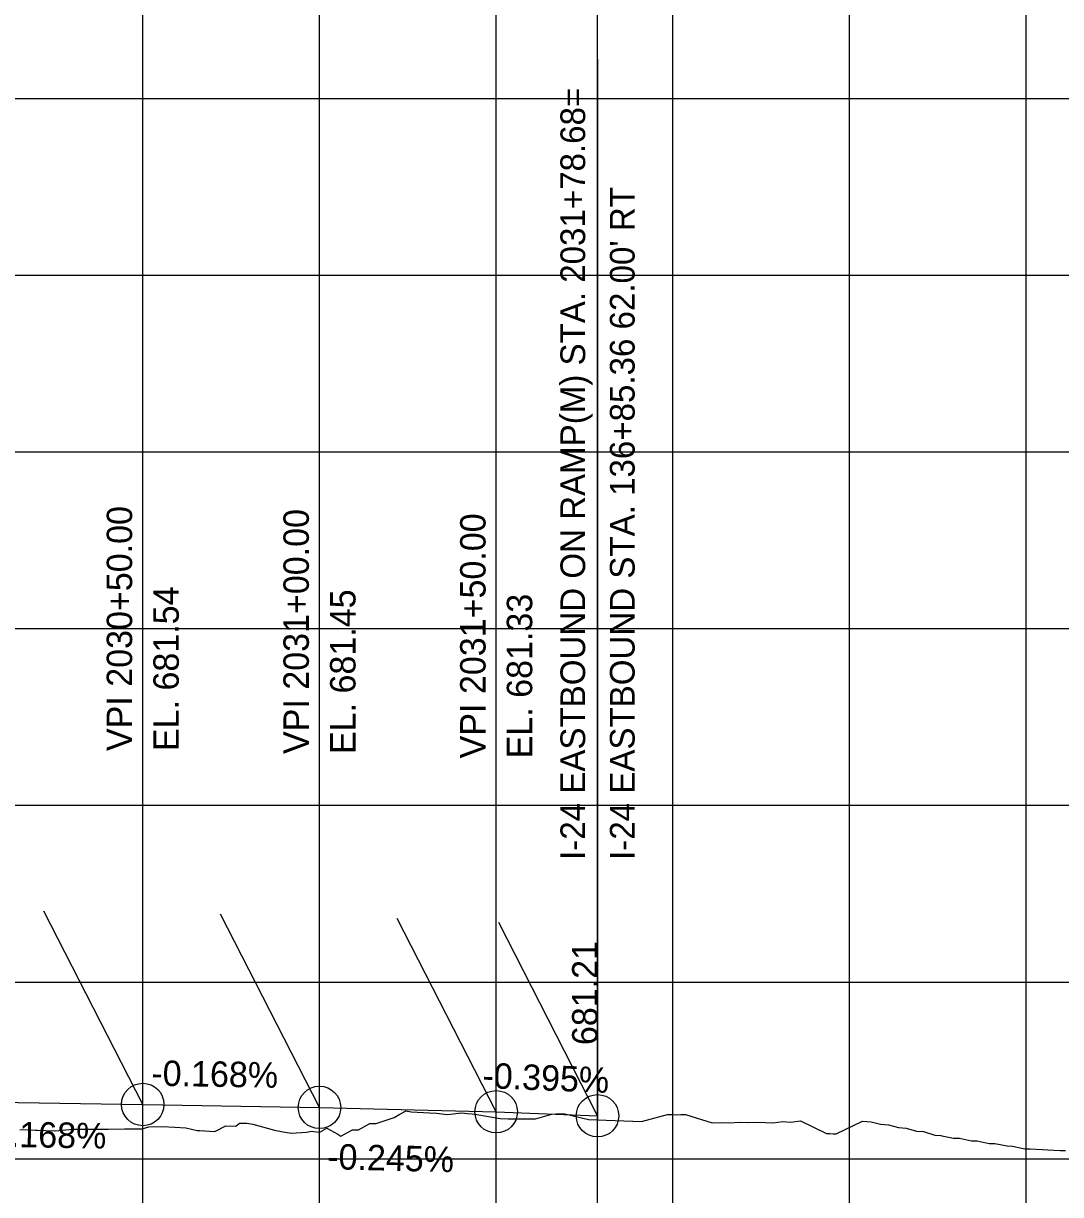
# Model space of a CAD drawing. Extents: x -7164 to 2214450, y -19642 to 253469.
# Drawn here: x 9016.2 to 9309.7, y 289.9 to 621.2 of the extents above; entities that cross this region are included whole.
import ezdxf

# ---------------------------------------------------------------- set-up
doc = ezdxf.new("R2010")
doc.units = 0
for name, color, linetype in [('DESIGN - PROFILE - Proposed', 7, 'Continuous'), ('DESIGN - PROFILE - Proposed Curve Text', 7, 'Continuous'), ('DESIGN - PROFILE - Proposed Text', 7, 'Continuous'), ('DESIGN - SCRATCH - User 1', 7, 'Continuous'), ('DESIGN - SHEET - Light Grid', 7, 'Continuous'), ('SURVEY - PROFILE - Ground Line with Text', 7, 'Continuous'), ('XTREE', 7, 'Continuous')]:
    doc.layers.add(name, color=color, linetype=linetype)

msp = doc.modelspace()

# ---------------------------------------------------------------- linework, layer by layer
at = {"layer": 'DESIGN - PROFILE - Proposed'}
for p, q in [((9000, 316.19), (9050, 315.35)), ((9000, 316.19), (9050, 315.35)), ((9050, 315.35), (9100, 314.51)), ((9050, 315.35), (9100, 314.51)), ((9100, 314.51), (9150, 313.28)), ((9100, 314.51), (9150, 313.28)), ((9150, 313.28), (9178.68, 312.15)), ((9150, 313.28), (9178.68, 312.15))]:
    msp.add_line(p, q, dxfattribs=at)
at = {"layer": 'DESIGN - PROFILE - Proposed Text'}
msp.add_line((9178.68, 611.17), (9178.68, 383.55), dxfattribs=at)
msp.add_lwpolyline([(9178.68, 383.55), (9178.68, 311.1)], dxfattribs=at)
for centre in [(9050, 315.35), (9050, 315.35), (9100, 314.51), (9100, 314.51), (9150, 313.28), (9150, 313.28), (9178.68, 312.15), (9178.68, 312.15)]:
    msp.add_circle(centre, 6, dxfattribs=at)
at = {"layer": 'DESIGN - SCRATCH - User 1'}
msp.add_lwpolyline([(6000, 0), (9178.68, 0), (9178.68, 1000)], dxfattribs=at)
msp.add_lwpolyline([(6000, 0), (9178.68, 0), (9178.68, 1000)], dxfattribs=at)
at = {"layer": 'DESIGN - SHEET - Light Grid'}
for p, q in [((9050, 0), (9050, 1000)), ((9050, 0), (9050, 1000)), ((9100, 0), (9100, 1000)), ((9100, 0), (9100, 1000)), ((9150, 0), (9150, 1000)), ((9150, 0), (9150, 1000)), ((9200, 0), (9200, 1000)), ((9200, 0), (9200, 1000)), ((9250, 0), (9250, 1000)), ((9250, 0), (9250, 1000)), ((9300, 0), (9300, 1000)), ((9300, 0), (9300, 1000)), ((6000, 600), (9700, 600)), ((6000, 600), (9700, 600)), ((6000, 550), (9700, 550)), ((6000, 550), (9700, 550)), ((6000, 500), (9700, 500)), ((6000, 500), (9700, 500)), ((6000, 450), (9700, 450)), ((6000, 450), (9700, 450)), ((6000, 400), (9700, 400)), ((6000, 400), (9700, 400)), ((6000, 350), (9700, 350)), ((6000, 350), (9700, 350)), ((6000, 300), (9700, 300)), ((6000, 300), (9700, 300))]:
    msp.add_line(p, q, dxfattribs=at)
at = {"layer": 'SURVEY - PROFILE - Ground Line with Text'}
for points in [[(9015.17, 308.28), (9019.61, 308.1), (9020.17, 308.05), (9025.02, 307.89), (9025.17, 307.9), (9030.18, 308.34), (9030.23, 308.34), (9034.97, 308.37), (9035.24, 308.37), (9039.91, 308.39), (9040.25, 308.4), (9044.86, 308.42), (9045.26, 308.43), (9049.81, 308.45), (9051.74, 309.01), (9055.54, 309.08), (9055.59, 309.08), (9059.06, 308.92), (9062.15, 308.78), (9065.36, 307.94), (9066.17, 307.98), (9070.37, 307.71), (9073.51, 309.26), (9076.31, 309.2), (9077.35, 310.08), (9079.41, 310.08), (9079.42, 310.08), (9081.19, 309.81), (9087.24, 308.07), (9089.76, 307.64), (9092.02, 307.26), (9096.32, 307.54), (9097.75, 307.84), (9099.84, 307.54), (9100.09, 307.5), (9102.1, 308.6), (9105.17, 306.9), (9106.09, 306.39), (9109.31, 308.17), (9111.08, 308.18), (9114.29, 309.94), (9116.08, 309.92), (9121.09, 311.7), (9122.7, 312.58), (9124.37, 313.49)], [(9015.17, 308.28), (9019.61, 308.1), (9020.17, 308.05), (9025.02, 307.89), (9025.17, 307.9), (9030.18, 308.34), (9030.23, 308.34), (9034.97, 308.37), (9035.24, 308.37), (9039.91, 308.39), (9040.25, 308.4), (9044.86, 308.42), (9045.26, 308.43), (9049.81, 308.45), (9051.74, 309.01), (9055.54, 309.08), (9055.59, 309.08), (9059.06, 308.92), (9062.15, 308.78), (9065.36, 307.94), (9066.17, 307.98), (9070.37, 307.71), (9073.51, 309.26), (9076.31, 309.2), (9077.35, 310.08), (9079.41, 310.08), (9079.42, 310.08), (9081.19, 309.81), (9087.24, 308.07), (9089.76, 307.64), (9092.02, 307.26), (9096.32, 307.54), (9097.75, 307.84), (9099.84, 307.54), (9100.09, 307.5), (9102.1, 308.6), (9105.17, 306.9), (9106.09, 306.39), (9109.31, 308.17), (9111.08, 308.18), (9114.29, 309.94), (9116.08, 309.92), (9121.09, 311.7), (9122.7, 312.58), (9124.37, 313.49)], [(9015.17, 308.28), (9019.61, 308.1), (9020.17, 308.05), (9025.02, 307.89), (9025.17, 307.9), (9030.18, 308.34), (9030.23, 308.34), (9034.97, 308.37), (9035.24, 308.37), (9039.91, 308.39), (9040.25, 308.4), (9044.86, 308.42), (9045.26, 308.43), (9049.81, 308.45), (9051.74, 309.01), (9055.54, 309.08), (9055.59, 309.08), (9059.06, 308.92), (9062.15, 308.78), (9065.36, 307.94), (9066.17, 307.98), (9070.37, 307.71), (9073.51, 309.26), (9076.31, 309.2), (9077.35, 310.08), (9079.41, 310.08), (9079.42, 310.08), (9081.19, 309.81), (9087.24, 308.07), (9089.76, 307.64), (9092.02, 307.26), (9096.32, 307.54), (9097.75, 307.84), (9099.84, 307.54), (9100.09, 307.5), (9102.1, 308.6), (9105.17, 306.9), (9106.09, 306.39), (9109.31, 308.17), (9111.08, 308.18), (9114.29, 309.94), (9116.08, 309.92), (9121.09, 311.7), (9122.7, 312.58), (9124.37, 313.49)], [(9015.17, 308.28), (9019.61, 308.1), (9020.17, 308.05), (9025.02, 307.89), (9025.17, 307.9), (9030.18, 308.34), (9030.23, 308.34), (9034.97, 308.37), (9035.24, 308.37), (9039.91, 308.39), (9040.25, 308.4), (9044.86, 308.42), (9045.26, 308.43), (9049.81, 308.45), (9051.74, 309.01), (9055.54, 309.08), (9055.59, 309.08), (9059.06, 308.92), (9062.15, 308.78), (9065.36, 307.94), (9066.17, 307.98), (9070.37, 307.71), (9073.51, 309.26), (9076.31, 309.2), (9077.35, 310.08), (9079.41, 310.08), (9079.42, 310.08), (9081.19, 309.81), (9087.24, 308.07), (9089.76, 307.64), (9092.02, 307.26), (9096.32, 307.54), (9097.75, 307.84), (9099.84, 307.54), (9100.09, 307.5), (9102.1, 308.6), (9105.17, 306.9), (9106.09, 306.39), (9109.31, 308.17), (9111.08, 308.18), (9114.29, 309.94), (9116.08, 309.92), (9121.09, 311.7), (9122.7, 312.58), (9124.37, 313.49)], [(9124.37, 313.49), (9124.41, 313.52), (9125.97, 313.31), (9131.14, 312.94), (9133.11, 312.92), (9136.14, 312.54), (9140.3, 313.01), (9141.82, 312.83), (9143.24, 312.66), (9144.55, 312.5), (9151.11, 311.36), (9153.43, 311.3), (9156.11, 311.33), (9158.48, 311.27), (9161.11, 311.29), (9165.73, 312.65), (9167.01, 312.67), (9168.25, 312.68), (9169.43, 312.69), (9176.11, 311.05), (9178.63, 310.96), (9178.68, 310.96), (9181.11, 310.87), (9183.66, 310.78), (9186.11, 310.7), (9188.68, 310.6), (9191.11, 310.52), (9198.43, 312.55), (9199.66, 312.5), (9200.92, 312.44), (9202.23, 312.48), (9203.59, 312.52), (9211.12, 310.17), (9213.85, 310.29), (9216.12, 310.19), (9218.89, 310.31), (9221.12, 310.21), (9223.92, 310.34), (9226.12, 310.23), (9228.32, 310.12), (9231.11, 310.5), (9233.4, 310.38), (9236.1, 310.74), (9243.47, 307.18), (9244.39, 307.13), (9245.31, 307.08), (9246.23, 307.03), (9253.61, 310.63), (9256.08, 310.46), (9258.71, 309.76), (9261.04, 309.59), (9263.83, 308.81), (9265.98, 308.66), (9268.96, 307.8), (9270.92, 307.66), (9274.1, 306.68), (9275.85, 306.56), (9276.12, 306.47), (9279.44, 305.8), (9281.12, 305.77), (9284.47, 305.08), (9286.12, 305.05), (9289.51, 304.35), (9291.11, 304.32), (9294.55, 303.6), (9296.11, 303.57), (9299.6, 302.83), (9301.1, 302.8), (9304.57, 302.6), (9306.1, 302.55), (9309.57, 302.35), (9311.1, 302.29)], [(9124.37, 313.49), (9124.41, 313.52), (9125.97, 313.31), (9131.14, 312.94), (9133.11, 312.92), (9136.14, 312.54), (9140.3, 313.01), (9141.82, 312.83), (9143.24, 312.66), (9144.55, 312.5), (9151.11, 311.36), (9153.43, 311.3), (9156.11, 311.33), (9158.48, 311.27), (9161.11, 311.29), (9165.73, 312.65), (9167.01, 312.67), (9168.25, 312.68), (9169.43, 312.69), (9176.11, 311.05), (9178.63, 310.96), (9178.68, 310.96), (9181.11, 310.87), (9183.66, 310.78), (9186.11, 310.7), (9188.68, 310.6), (9191.11, 310.52), (9198.43, 312.55), (9199.66, 312.5), (9200.92, 312.44), (9202.23, 312.48), (9203.59, 312.52), (9211.12, 310.17), (9213.85, 310.29), (9216.12, 310.19), (9218.89, 310.31), (9221.12, 310.21), (9223.92, 310.34), (9226.12, 310.23), (9228.32, 310.12), (9231.11, 310.5), (9233.4, 310.38), (9236.1, 310.74), (9243.47, 307.18), (9244.39, 307.13), (9245.31, 307.08), (9246.23, 307.03), (9253.61, 310.63), (9256.08, 310.46), (9258.71, 309.76), (9261.04, 309.59), (9263.83, 308.81), (9265.98, 308.66), (9268.96, 307.8), (9270.92, 307.66), (9274.1, 306.68), (9275.85, 306.56), (9276.12, 306.47), (9279.44, 305.8), (9281.12, 305.77), (9284.47, 305.08), (9286.12, 305.05), (9289.51, 304.35), (9291.11, 304.32), (9294.55, 303.6), (9296.11, 303.57), (9299.6, 302.83), (9301.1, 302.8), (9304.57, 302.6), (9306.1, 302.55), (9309.57, 302.35), (9311.1, 302.29)], [(9124.37, 313.49), (9124.41, 313.52), (9125.97, 313.31), (9131.14, 312.94), (9133.11, 312.92), (9136.14, 312.54), (9140.3, 313.01), (9141.82, 312.83), (9143.24, 312.66), (9144.55, 312.5), (9151.11, 311.36), (9153.43, 311.3), (9156.11, 311.33), (9158.48, 311.27), (9161.11, 311.29), (9165.73, 312.65), (9167.01, 312.67), (9168.25, 312.68), (9169.43, 312.69), (9176.11, 311.05), (9178.63, 310.96), (9178.68, 310.96), (9181.11, 310.87), (9183.66, 310.78), (9186.11, 310.7), (9188.68, 310.6), (9191.11, 310.52), (9198.43, 312.55), (9199.66, 312.5), (9200.92, 312.44), (9202.23, 312.48), (9203.59, 312.52), (9211.12, 310.17), (9213.85, 310.29), (9216.12, 310.19), (9218.89, 310.31), (9221.12, 310.21), (9223.92, 310.34), (9226.12, 310.23), (9228.32, 310.12), (9231.11, 310.5), (9233.4, 310.38), (9236.1, 310.74), (9243.47, 307.18), (9244.39, 307.13), (9245.31, 307.08), (9246.23, 307.03), (9253.61, 310.63), (9256.08, 310.46), (9258.71, 309.76), (9261.04, 309.59), (9263.83, 308.81), (9265.98, 308.66), (9268.96, 307.8), (9270.92, 307.66), (9274.1, 306.68), (9275.85, 306.56), (9276.12, 306.47), (9279.44, 305.8), (9281.12, 305.77), (9284.47, 305.08), (9286.12, 305.05), (9289.51, 304.35), (9291.11, 304.32), (9294.55, 303.6), (9296.11, 303.57), (9299.6, 302.83), (9301.1, 302.8), (9304.57, 302.6), (9306.1, 302.55), (9309.57, 302.35), (9311.1, 302.29)], [(9124.37, 313.49), (9124.41, 313.52), (9125.97, 313.31), (9131.14, 312.94), (9133.11, 312.92), (9136.14, 312.54), (9140.3, 313.01), (9141.82, 312.83), (9143.24, 312.66), (9144.55, 312.5), (9151.11, 311.36), (9153.43, 311.3), (9156.11, 311.33), (9158.48, 311.27), (9161.11, 311.29), (9165.73, 312.65), (9167.01, 312.67), (9168.25, 312.68), (9169.43, 312.69), (9176.11, 311.05), (9178.63, 310.96), (9178.68, 310.96), (9181.11, 310.87), (9183.66, 310.78), (9186.11, 310.7), (9188.68, 310.6), (9191.11, 310.52), (9198.43, 312.55), (9199.66, 312.5), (9200.92, 312.44), (9202.23, 312.48), (9203.59, 312.52), (9211.12, 310.17), (9213.85, 310.29), (9216.12, 310.19), (9218.89, 310.31), (9221.12, 310.21), (9223.92, 310.34), (9226.12, 310.23), (9228.32, 310.12), (9231.11, 310.5), (9233.4, 310.38), (9236.1, 310.74), (9243.47, 307.18), (9244.39, 307.13), (9245.31, 307.08), (9246.23, 307.03), (9253.61, 310.63), (9256.08, 310.46), (9258.71, 309.76), (9261.04, 309.59), (9263.83, 308.81), (9265.98, 308.66), (9268.96, 307.8), (9270.92, 307.66), (9274.1, 306.68), (9275.85, 306.56), (9276.12, 306.47), (9279.44, 305.8), (9281.12, 305.77), (9284.47, 305.08), (9286.12, 305.05), (9289.51, 304.35), (9291.11, 304.32), (9294.55, 303.6), (9296.11, 303.57), (9299.6, 302.83), (9301.1, 302.8), (9304.57, 302.6), (9306.1, 302.55), (9309.57, 302.35), (9311.1, 302.29)]]:
    msp.add_lwpolyline(points, dxfattribs=at)
at = {"layer": 'XTREE'}
for p, q in [((9050, 315.35), (9022.03, 370.08)), ((9050, 315.35), (9022.03, 370.08)), ((9100, 314.51), (9072.03, 369.24)), ((9100, 314.51), (9072.03, 369.24)), ((9150, 313.28), (9122.03, 368.01)), ((9150, 313.28), (9122.03, 368.01)), ((9178.68, 312.15), (9150.71, 366.88)), ((9178.68, 312.15), (9150.71, 366.88))]:
    msp.add_line(p, q, dxfattribs=at)

# ---------------------------------------------------------------- texts
at = {"layer": 'DESIGN - PROFILE - Proposed Curve Text'}
for s, p in [('VPI 2030+50.00', (9047, 415.35)), ('VPI 2030+50.00', (9047, 415.35)), ('VPI 2031+00.00', (9097, 414.51)), ('VPI 2031+00.00', (9097, 414.51)), ('VPI 2031+50.00', (9147, 413.28)), ('VPI 2031+50.00', (9147, 413.28)), ('EL. 681.54', (9060.2, 415.35)), ('EL. 681.54', (9060.2, 415.35)), ('EL. 681.45', (9110.2, 414.51)), ('EL. 681.45', (9110.2, 414.51)), ('EL. 681.33', (9160.2, 413.28)), ('EL. 681.33', (9160.2, 413.28)), ('681.21', (9178.68, 332.15)), ('681.21', (9178.68, 332.15))]:
    msp.add_text(s, height=7.2, rotation=90, dxfattribs=at).set_placement(p)
at = {"layer": 'DESIGN - PROFILE - Proposed Text'}
for s, height, rotation, p in [('I-24 EASTBOUND ON RAMP(M) STA. 2031+78.68=', 7, 90, (9175.18, 384.55)), ("I-24 EASTBOUND STA. 136+85.36 62.00' RT", 7, 90, (9189.18, 384.55)), ('-0.168%', 7.2, 359.0352, (9052.38, 320.66)), ('-0.168%', 7.2, 359.0352, (9052.38, 320.66)), ('-0.395%', 7.2, 357.7357, (9146, 320.01)), ('-0.395%', 7.2, 357.7357, (9146, 320.01)), ('-0.168%', 7.2, 359.0364, (9003.78, 303.46)), ('-0.168%', 7.2, 359.0364, (9003.78, 303.46)), ('-0.245%', 7.2, 358.5942, (9102.12, 297.05)), ('-0.245%', 7.2, 358.5942, (9102.12, 297.05))]:
    msp.add_text(s, height=height, rotation=rotation, dxfattribs=at).set_placement(p)

doc.saveas('drawing.dxf')
